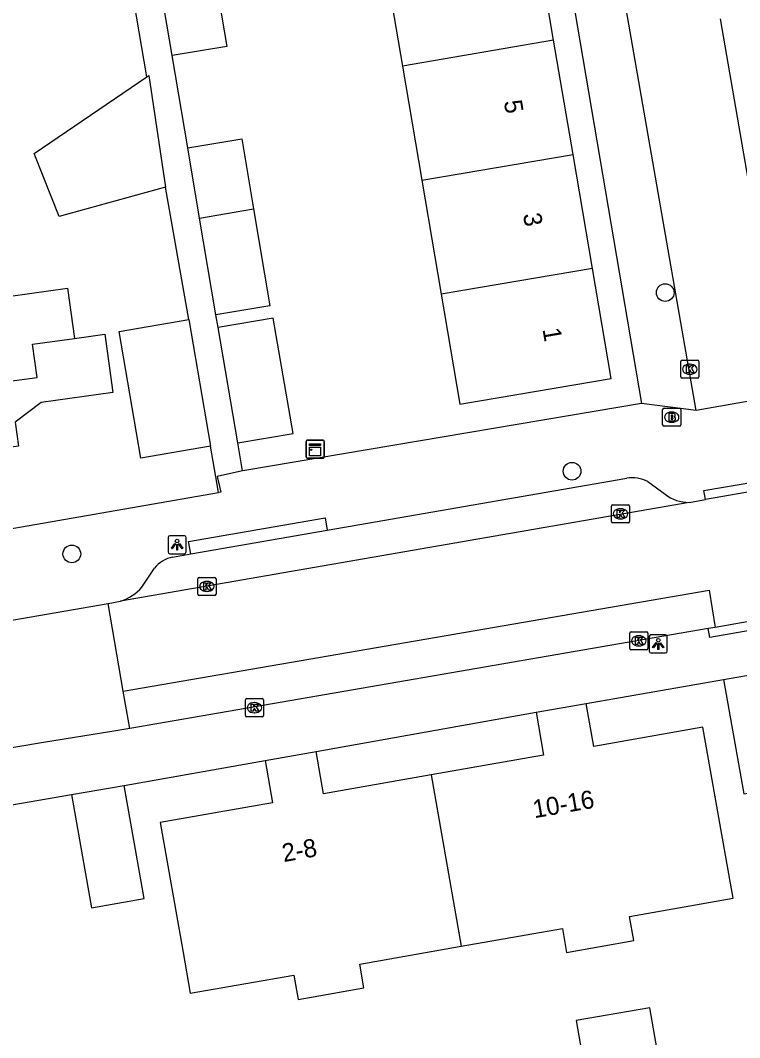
# Model space of a CAD drawing. Extents: x 162880 to 165536, y 384011 to 385179.
# Drawn here: x 164316.6 to 164356.4, y 384385.3 to 384441.5 of the extents above; entities that cross this region are included whole.
import ezdxf

# ---------------------------------------------------------------- set-up
doc = ezdxf.new("R2010")
doc.units = 0
for name, color, linetype in [('IMGEO_Boom', 7, 'Continuous'), ('IMGEO_Brandkraan', 7, 'Continuous'), ('IMGEO_Kast', 7, 'Continuous'), ('IMGEO_Kolk', 7, 'Continuous'), ('IMGEO_Lichtpunt', 7, 'Continuous'), ('IMGEO_Pand', 7, 'Continuous'), ('IMGEO_Pand_nummerreeks', 7, 'Continuous'), ('IMGEO_Rijbaan_lokaal_gesloten', 7, 'Continuous'), ('IMGEO_Rijbaan_lokaal_open', 7, 'Continuous'), ('IMGEO_Voetpad_open', 7, 'Continuous')]:
    doc.layers.add(name, color=color, linetype=linetype)

msp = doc.modelspace()

# ---------------------------------------------------------------- linework, layer by layer
at = {"layer": 'IMGEO_Boom'}
for centre in [(164352.25, 384426.45), (164347.106, 384416.585), (164319.49, 384412.016)]:
    msp.add_circle(centre, 0.489, dxfattribs=at)
at = {"layer": 'IMGEO_Brandkraan'}
for p, q in [((164352.109, 384419.142), (164352.109, 384419.994)), ((164352.184, 384420.068), (164353.036, 384420.068)), ((164352.597, 384419.848), (164352.622, 384419.848)), ((164353.11, 384419.994), (164353.11, 384419.142)), ((164352.62, 384419.288), (164352.595, 384419.288)), ((164353.036, 384419.068), (164352.184, 384419.068))]:
    msp.add_line(p, q, dxfattribs=at)
for points in [[(164352.109, 384419.142), (164352.109, 384419.994)], [(164352.184, 384420.068), (164353.036, 384420.068)], [(164353.11, 384419.994), (164353.11, 384419.142)], [(164352.457, 384419.768), (164352.457, 384419.368), (164352.67, 384419.368)], [(164352.688, 384419.768), (164352.457, 384419.768)], [(164352.636, 384419.687), (164352.582, 384419.687), (164352.582, 384419.611)], [(164352.582, 384419.611), (164352.635, 384419.611)], [(164352.644, 384419.535), (164352.582, 384419.535), (164352.582, 384419.454)], [(164352.582, 384419.454), (164352.644, 384419.454)], [(164353.036, 384419.068), (164352.184, 384419.068)]]:
    msp.add_lwpolyline(points, dxfattribs=at)
for centre, radius, start, end in [((164352.186, 384419.992), 0.0765, 91.552, 178.448), ((164352.186, 384419.992), 0.0765, 91.552, 178.448), ((164353.034, 384419.992), 0.0765, 1.552, 88.448), ((164353.034, 384419.992), 0.0765, 1.552, 88.448), ((164352.637, 384419.649), 0.0379, 267.8285, 90.9355), ((164352.645, 384419.494), 0.0404, 269.8759, 90.5077), ((164352.676, 384419.619), 0.251, 268.6676, 293.5347), ((164352.692, 384419.623), 0.145, 59.4692, 91.5367), ((164352.717, 384419.67), 0.0922, 285.5137, 58.1501), ((164352.722, 384419.478), 0.105, 301.3115, 78.989), ((164352.186, 384419.144), 0.0765, 181.552, 268.448), ((164352.186, 384419.144), 0.0765, 181.552, 268.448), ((164353.034, 384419.144), 0.0765, 271.552, 358.448), ((164353.034, 384419.144), 0.0765, 271.552, 358.448)]:
    msp.add_arc(centre, radius, start, end, dxfattribs=at)
for centre, major_axis, ratio, start_param, end_param in [((164352.596, 384419.568), (-0.387, 0.002), 0.722429, 4.712389, 7.853982), ((164352.621, 384419.568), (-0.39, 0.002), 0.717154, 1.570796, 4.712389)]:
    msp.add_ellipse(centre, major_axis=major_axis, ratio=ratio, start_param=start_param, end_param=end_param, dxfattribs=at)
at = {"layer": 'IMGEO_Kast'}
for p, q in [((164332.424, 384417.378), (164332.424, 384418.219)), ((164332.424, 384418.219), (164332.424, 384417.378)), ((164332.499, 384418.303), (164333.34, 384418.303)), ((164333.34, 384418.303), (164332.499, 384418.303)), ((164333.424, 384418.228), (164333.424, 384417.387)), ((164333.424, 384417.387), (164333.424, 384418.228)), ((164333.349, 384417.303), (164332.508, 384417.303)), ((164332.508, 384417.303), (164333.349, 384417.303))]:
    msp.add_line(p, q, dxfattribs=at)
for points in [[(164332.619, 384418.093), (164333.219, 384418.093), (164333.219, 384418.008), (164332.619, 384418.008), (164332.619, 384418.093)], [(164332.619, 384417.918), (164333.219, 384417.918), (164333.219, 384417.429), (164332.619, 384417.429), (164332.619, 384417.918)]]:
    msp.add_lwpolyline(points, dxfattribs=at)
msp.add_circle((164332.703, 384417.767), 0.0377, dxfattribs=at)
for centre, start, end in [((164332.502, 384418.225), 92.4484, 184.2845), ((164332.502, 384418.225), 92.4484, 184.2845), ((164333.346, 384418.225), 2.4484, 94.2845), ((164333.346, 384418.225), 2.4484, 94.2845), ((164332.502, 384417.381), 182.4484, 274.2845), ((164332.502, 384417.381), 182.4484, 274.2845), ((164333.346, 384417.381), 272.4484, 4.2845), ((164333.346, 384417.381), 272.4484, 4.2845)]:
    msp.add_arc(centre, 0.0779, start, end, dxfattribs=at)
at = {"layer": 'IMGEO_Kolk'}
for p, q in [((164353.111, 384421.793), (164353.111, 384422.645)), ((164353.186, 384422.719), (164354.038, 384422.719)), ((164354.112, 384422.645), (164354.112, 384421.793)), ((164353.599, 384422.499), (164353.624, 384422.499)), ((164354.038, 384421.719), (164353.186, 384421.719)), ((164353.622, 384421.939), (164353.597, 384421.939)), ((164349.28, 384413.804), (164349.28, 384414.656)), ((164349.355, 384414.73), (164350.207, 384414.73)), ((164349.768, 384414.51), (164349.793, 384414.51)), ((164350.281, 384414.656), (164350.281, 384413.804)), ((164350.207, 384413.73), (164349.355, 384413.73)), ((164349.791, 384413.95), (164349.766, 384413.95)), ((164326.45, 384409.794), (164326.45, 384410.646)), ((164326.525, 384410.72), (164327.377, 384410.72)), ((164326.938, 384410.5), (164326.963, 384410.5)), ((164327.451, 384410.646), (164327.451, 384409.794)), ((164327.377, 384409.72), (164326.525, 384409.72)), ((164326.961, 384409.94), (164326.936, 384409.94)), ((164350.29, 384406.785), (164350.29, 384407.637)), ((164350.365, 384407.711), (164351.217, 384407.711)), ((164350.778, 384407.491), (164350.803, 384407.491)), ((164351.291, 384407.637), (164351.291, 384406.785)), ((164350.801, 384406.931), (164350.776, 384406.931)), ((164351.217, 384406.711), (164350.365, 384406.711)), ((164329.071, 384403.093), (164329.071, 384403.945)), ((164329.146, 384404.019), (164329.998, 384404.019)), ((164329.559, 384403.799), (164329.584, 384403.799)), ((164330.072, 384403.945), (164330.072, 384403.093)), ((164329.998, 384403.019), (164329.146, 384403.019)), ((164329.582, 384403.239), (164329.557, 384403.239))]:
    msp.add_line(p, q, dxfattribs=at)
for points in [[(164353.111, 384421.793), (164353.111, 384422.645)], [(164353.186, 384422.719), (164354.038, 384422.719)], [(164354.112, 384422.645), (164354.112, 384421.793)], [(164353.432, 384422.419), (164353.555, 384422.419), (164353.555, 384422.268), (164353.685, 384422.419), (164353.849, 384422.419), (164353.703, 384422.268), (164353.856, 384422.019), (164353.704, 384422.019), (164353.619, 384422.183), (164353.555, 384422.116), (164353.555, 384422.019), (164353.432, 384422.019), (164353.432, 384422.419)], [(164354.038, 384421.719), (164353.186, 384421.719)], [(164349.28, 384413.804), (164349.28, 384414.656)], [(164349.355, 384414.73), (164350.207, 384414.73)], [(164349.601, 384414.43), (164349.724, 384414.43), (164349.724, 384414.279), (164349.854, 384414.43), (164350.018, 384414.43), (164349.872, 384414.279), (164350.025, 384414.03), (164349.873, 384414.03), (164349.788, 384414.194), (164349.724, 384414.127), (164349.724, 384414.03), (164349.601, 384414.03), (164349.601, 384414.43)], [(164350.281, 384414.656), (164350.281, 384413.804)], [(164350.207, 384413.73), (164349.355, 384413.73)], [(164326.45, 384409.794), (164326.45, 384410.646)], [(164326.525, 384410.72), (164327.377, 384410.72)], [(164326.771, 384410.42), (164326.894, 384410.42), (164326.894, 384410.269), (164327.024, 384410.42), (164327.188, 384410.42), (164327.042, 384410.269), (164327.195, 384410.02), (164327.043, 384410.02), (164326.958, 384410.184), (164326.894, 384410.117), (164326.894, 384410.02), (164326.771, 384410.02), (164326.771, 384410.42)], [(164327.451, 384410.646), (164327.451, 384409.794)], [(164327.377, 384409.72), (164326.525, 384409.72)], [(164350.29, 384406.785), (164350.29, 384407.637)], [(164350.365, 384407.711), (164351.217, 384407.711)], [(164351.291, 384407.637), (164351.291, 384406.785)], [(164350.611, 384407.411), (164350.734, 384407.411), (164350.734, 384407.26), (164350.864, 384407.411), (164351.028, 384407.411), (164350.882, 384407.26), (164351.035, 384407.011), (164350.883, 384407.011), (164350.798, 384407.175), (164350.734, 384407.108), (164350.734, 384407.011), (164350.611, 384407.011), (164350.611, 384407.411)], [(164351.217, 384406.711), (164350.365, 384406.711)], [(164329.071, 384403.093), (164329.071, 384403.945)], [(164329.146, 384404.019), (164329.998, 384404.019)], [(164329.392, 384403.719), (164329.515, 384403.719), (164329.515, 384403.568), (164329.645, 384403.719), (164329.809, 384403.719), (164329.663, 384403.568), (164329.816, 384403.319), (164329.664, 384403.319), (164329.579, 384403.483), (164329.515, 384403.416), (164329.515, 384403.319), (164329.392, 384403.319), (164329.392, 384403.719)], [(164330.072, 384403.945), (164330.072, 384403.093)], [(164329.998, 384403.019), (164329.146, 384403.019)]]:
    msp.add_lwpolyline(points, dxfattribs=at)
for centre, start, end in [((164353.188, 384422.643), 91.552, 178.448), ((164353.188, 384422.643), 91.552, 178.448), ((164354.036, 384422.643), 1.552, 88.448), ((164354.036, 384422.643), 1.552, 88.448), ((164353.188, 384421.795), 181.552, 268.448), ((164353.188, 384421.795), 181.552, 268.448), ((164354.036, 384421.795), 271.552, 358.448), ((164354.036, 384421.795), 271.552, 358.448), ((164349.357, 384414.654), 91.552, 178.448), ((164349.357, 384414.654), 91.552, 178.448), ((164350.205, 384414.654), 1.552, 88.448), ((164350.205, 384414.654), 1.552, 88.448), ((164349.357, 384413.806), 181.552, 268.448), ((164349.357, 384413.806), 181.552, 268.448), ((164350.205, 384413.806), 271.552, 358.448), ((164350.205, 384413.806), 271.552, 358.448), ((164326.527, 384410.644), 91.552, 178.448), ((164326.527, 384410.644), 91.552, 178.448), ((164327.375, 384410.644), 1.552, 88.448), ((164327.375, 384410.644), 1.552, 88.448), ((164326.527, 384409.796), 181.552, 268.448), ((164326.527, 384409.796), 181.552, 268.448), ((164327.375, 384409.796), 271.552, 358.448), ((164327.375, 384409.796), 271.552, 358.448), ((164350.367, 384407.635), 91.552, 178.448), ((164350.367, 384407.635), 91.552, 178.448), ((164351.215, 384407.635), 1.552, 88.448), ((164351.215, 384407.635), 1.552, 88.448), ((164350.367, 384406.787), 181.552, 268.448), ((164350.367, 384406.787), 181.552, 268.448), ((164351.215, 384406.787), 271.552, 358.448), ((164351.215, 384406.787), 271.552, 358.448), ((164329.148, 384403.943), 91.552, 178.448), ((164329.148, 384403.943), 91.552, 178.448), ((164329.996, 384403.943), 1.552, 88.448), ((164329.996, 384403.943), 1.552, 88.448), ((164329.148, 384403.095), 181.552, 268.448), ((164329.148, 384403.095), 181.552, 268.448), ((164329.996, 384403.095), 271.552, 358.448), ((164329.996, 384403.095), 271.552, 358.448)]:
    msp.add_arc(centre, 0.0765, start, end, dxfattribs=at)
for centre, major_axis, ratio, start_param, end_param in [((164353.598, 384422.219), (-0.387, 0.002), 0.722429, 4.712389, 7.853982), ((164353.623, 384422.219), (-0.39, 0.002), 0.717154, 1.570796, 4.712389), ((164349.767, 384414.23), (-0.387, 0.002), 0.722429, 4.712389, 7.853982), ((164349.792, 384414.23), (-0.39, 0.002), 0.717154, 1.570796, 4.712389), ((164326.937, 384410.22), (-0.387, 0.002), 0.722429, 4.712389, 7.853982), ((164326.962, 384410.22), (-0.39, 0.002), 0.717154, 1.570796, 4.712389), ((164350.777, 384407.211), (-0.387, 0.002), 0.722429, 4.712389, 7.853982), ((164350.802, 384407.211), (-0.39, 0.002), 0.717154, 1.570796, 4.712389), ((164329.558, 384403.519), (-0.387, 0.002), 0.722429, 4.712389, 7.853982), ((164329.583, 384403.519), (-0.39, 0.002), 0.717154, 1.570796, 4.712389)]:
    msp.add_ellipse(centre, major_axis=major_axis, ratio=ratio, start_param=start_param, end_param=end_param, dxfattribs=at)
at = {"layer": 'IMGEO_Lichtpunt'}
for p, q in [((164324.802, 384412.928), (164324.802, 384412.121)), ((164324.802, 384412.928), (164324.802, 384412.121)), ((164325.704, 384413.023), (164324.896, 384413.023)), ((164325.704, 384413.023), (164324.896, 384413.023)), ((164325.798, 384412.121), (164325.798, 384412.928)), ((164325.798, 384412.121), (164325.798, 384412.928)), ((164324.896, 384412.027), (164325.704, 384412.027)), ((164324.896, 384412.027), (164325.704, 384412.027)), ((164351.371, 384407.449), (164351.371, 384406.642)), ((164351.371, 384407.449), (164351.371, 384406.642)), ((164352.273, 384407.544), (164351.465, 384407.544)), ((164352.273, 384407.544), (164351.465, 384407.544)), ((164352.367, 384406.642), (164352.367, 384407.449)), ((164352.367, 384406.642), (164352.367, 384407.449)), ((164351.465, 384406.548), (164352.273, 384406.548)), ((164351.465, 384406.548), (164352.273, 384406.548))]:
    msp.add_line(p, q, dxfattribs=at)
for points in [[(164325.176, 384412.592), (164325.215, 384412.564), (164325.027, 384412.302), (164324.989, 384412.329), (164325.176, 384412.592)], [(164325.278, 384412.544), (164325.325, 384412.544), (164325.325, 384412.222), (164325.278, 384412.222), (164325.278, 384412.544)], [(164325.388, 384412.564), (164325.426, 384412.591), (164325.613, 384412.329), (164325.574, 384412.301), (164325.388, 384412.564)], [(164351.745, 384407.113), (164351.784, 384407.085), (164351.596, 384406.823), (164351.558, 384406.85), (164351.745, 384407.113)], [(164351.847, 384407.065), (164351.894, 384407.065), (164351.894, 384406.743), (164351.847, 384406.743), (164351.847, 384407.065)], [(164351.957, 384407.085), (164351.995, 384407.112), (164352.182, 384406.85), (164352.143, 384406.822), (164351.957, 384407.085)]]:
    msp.add_lwpolyline(points, dxfattribs=at)
for centre in [(164325.301, 384412.726), (164351.87, 384407.247)]:
    msp.add_circle(centre, 0.0994, dxfattribs=at)
for centre, start, end in [((164324.896, 384412.928), 90, 180), ((164324.896, 384412.928), 90, 180), ((164325.704, 384412.928), 0, 90), ((164325.704, 384412.928), 0, 90), ((164324.896, 384412.121), 180, 270), ((164324.896, 384412.121), 180, 270), ((164325.704, 384412.121), 270, 0), ((164325.704, 384412.121), 270, 360), ((164351.465, 384407.449), 90, 180), ((164351.465, 384407.449), 90, 180), ((164352.273, 384407.449), 0, 90), ((164352.273, 384407.449), 0, 90), ((164351.465, 384406.642), 180, 270), ((164351.465, 384406.642), 180, 270), ((164352.273, 384406.642), 270, 0), ((164352.273, 384406.642), 270, 360)]:
    msp.add_arc(centre, 0.0946, start, end, dxfattribs=at)
at = {"layer": 'IMGEO_Pand'}
for points in [[(164346.09, 384440.388), (164345.047, 384446.522)], [(164336.696, 384445.103), (164337.739, 384438.969)], [(164327.457, 384443.533), (164328.044, 384440.05), (164325.034, 384439.543)], [(164325.034, 384439.543), (164324.448, 384443.022)], [(164346.09, 384440.388), (164337.739, 384438.969)], [(164347.162, 384434.075), (164346.09, 384440.388)], [(164337.739, 384438.969), (164338.811, 384432.656)], [(164324.669, 384432.28), (164318.784, 384430.647), (164317.404, 384434.139), (164323.63, 384438.372)], [(164323.63, 384438.372), (164323.74, 384438.447), (164324.669, 384432.28)], [(164325.892, 384434.453), (164328.868, 384434.954), (164329.52, 384431.077)], [(164326.545, 384430.572), (164325.892, 384434.453)], [(164338.811, 384432.656), (164347.162, 384434.075)], [(164348.231, 384427.782), (164347.162, 384434.075)], [(164338.811, 384432.656), (164339.88, 384426.363)], [(164326.545, 384430.572), (164329.52, 384431.077)], [(164329.52, 384431.077), (164330.422, 384425.722), (164327.446, 384425.221)], [(164327.446, 384425.221), (164326.545, 384430.572)], [(164339.88, 384426.363), (164340.914, 384420.279), (164349.265, 384421.698), (164348.231, 384427.782)], [(164348.231, 384427.782), (164339.88, 384426.363)], [(164303.237, 384419.15), (164303.005, 384420.817), (164303.209, 384420.845), (164302.629, 384425.016), (164307.582, 384425.704), (164310.205, 384426.068), (164310.496, 384423.975), (164315.251, 384424.636), (164315.045, 384426.116), (164319.244, 384426.699), (164319.629, 384423.92)], [(164327.143, 384417.966), (164323.298, 384417.308), (164322.099, 384424.309), (164325.944, 384424.967)], [(164325.944, 384424.967), (164327.143, 384417.966)], [(164328.656, 384418.143), (164331.703, 384418.665), (164330.611, 384425.039), (164327.564, 384424.517)], [(164328.656, 384418.143), (164327.564, 384424.517)], [(164319.629, 384423.92), (164321.304, 384424.152), (164321.752, 384420.931), (164317.8, 384420.382), (164316.36, 384419.299), (164316.544, 384417.971), (164311.435, 384417.261), (164311.828, 384414.431), (164304.251, 384413.379), (164303.677, 384417.514), (164303.468, 384417.485), (164303.237, 384419.15)], [(164303.237, 384419.15), (164311.02, 384420.236), (164310.922, 384420.935), (164316.045, 384421.555), (164317.58, 384421.77), (164317.325, 384423.6), (164319.629, 384423.92)], [(164355.475, 384405.078), (164356.585, 384398.765), (164359.632, 384399.301), (164358.523, 384405.613)], [(164355.475, 384405.078), (164358.523, 384405.613)], [(164340.983, 384390.338), (164346.577, 384391.321), (164346.808, 384390.003), (164350.515, 384390.655), (164350.281, 384391.988), (164355.998, 384392.993), (164355.526, 384395.68), (164354.337, 384402.442), (164348.305, 384401.382), (164347.887, 384403.757)], [(164345.117, 384403.27), (164347.887, 384403.757)], [(164345.117, 384403.27), (164345.533, 384400.9), (164339.323, 384399.809)], [(164330.155, 384400.608), (164332.974, 384401.104)], [(164339.323, 384399.809), (164333.385, 384398.765), (164332.974, 384401.104)], [(164330.155, 384400.608), (164330.568, 384398.259), (164324.373, 384397.171), (164325.635, 384389.994), (164326.03, 384387.745), (164331.74, 384388.748), (164331.978, 384387.394), (164335.62, 384388.035), (164335.388, 384389.355), (164340.983, 384390.338)], [(164339.323, 384399.809), (164340.983, 384390.338)], [(164319.479, 384398.719), (164320.579, 384392.46), (164323.48, 384392.97), (164322.38, 384399.228)], [(164319.479, 384398.719), (164322.38, 384399.228)], [(164347.343, 384386.235), (164347.949, 384382.745), (164352.004, 384383.449), (164351.398, 384386.939), (164347.343, 384386.235)]]:
    msp.add_lwpolyline(points, dxfattribs=at)
at = {"layer": 'IMGEO_Rijbaan_lokaal_gesloten'}
for points in [[(164360.091, 384415.997), (164354.469, 384415.019)], [(164353.578, 384414.864), (164322.185, 384409.403)], [(164353.578, 384414.864), (164354.469, 384415.019)], [(164322.331, 384404.431), (164354.678, 384410.01), (164355.008, 384407.959)], [(164321.494, 384409.283), (164322.185, 384409.403)], [(164358.534, 384408.573), (164355.008, 384407.959)]]:
    msp.add_lwpolyline(points, dxfattribs=at)
at = {"layer": 'IMGEO_Rijbaan_lokaal_open'}
for points in [[(164353.958, 384419.931), (164348.626, 384450.592)], [(164355.287, 384441.577), (164358.867, 384420.803)], [(164358.867, 384420.803), (164353.958, 384419.931)], [(164313.824, 384407.949), (164321.494, 384409.283)], [(164322.331, 384404.431), (164321.494, 384409.283)], [(164322.685, 384402.377), (164322.331, 384404.431)], [(164322.685, 384402.377), (164321.805, 384402.225), (164317.923, 384401.605), (164314.961, 384401.099)]]:
    msp.add_lwpolyline(points, dxfattribs=at)
at = {"layer": 'IMGEO_Voetpad_open'}
for points in [[(164343.249, 384465.605), (164350.941, 384420.326)], [(164323.63, 384438.372), (164321.23, 384452.446)], [(164325.892, 384434.453), (164325.034, 384439.543)], [(164325.944, 384424.967), (164324.669, 384432.28)], [(164327.564, 384424.517), (164327.446, 384425.221)], [(164350.941, 384420.326), (164329.038, 384416.627), (164328.92, 384416.601)], [(164353.958, 384419.931), (164350.941, 384420.326)], [(164328.92, 384416.601), (164328.656, 384418.143)], [(164327.581, 384415.411), (164327.432, 384416.279), (164327.143, 384417.966)], [(164328.92, 384416.601), (164327.519, 384416.294), (164327.721, 384415.435), (164327.581, 384415.411)], [(164354.469, 384415.019), (164354.386, 384415.517), (164360.013, 384416.469), (164360.091, 384415.997)], [(164333.585, 384413.324), (164350.134, 384416.2)], [(164351.293, 384416.016), (164352.246, 384415.309)], [(164300.956, 384410.768), (164327.581, 384415.411)], [(164326.052, 384412.015), (164325.934, 384412.703), (164333.47, 384414), (164333.585, 384413.324)], [(164326.052, 384412.015), (164333.585, 384413.324)], [(164325.056, 384411.842), (164326.052, 384412.015)], [(164323.362, 384410.171), (164324.052, 384411.229)], [(164358.534, 384408.573), (164358.619, 384408.081), (164354.716, 384407.395), (164354.63, 384407.893)], [(164354.63, 384407.893), (164322.685, 384402.377)], [(164355.008, 384407.959), (164354.63, 384407.893)], [(164347.887, 384403.757), (164355.475, 384405.078)], [(164332.974, 384401.104), (164345.117, 384403.27)], [(164322.38, 384399.228), (164330.155, 384400.608)], [(164300.857, 384395.508), (164319.479, 384398.719)]]:
    msp.add_lwpolyline(points, dxfattribs=at)
for centre, radius, start, end in [((164350.413, 384414.218), 2.001, 63.9301, 98.0282), ((164353.53, 384416.936), 2.072, 231.7217, 271.331), ((164325.44, 384410.084), 1.8, 102.3291, 140.4839), ((164321.248, 384412.125), 2.878, 288.9942, 317.2552)]:
    msp.add_arc(centre, radius, start, end, dxfattribs=at)

# ---------------------------------------------------------------- texts
at = {"layer": 'IMGEO_Pand_nummerreeks'}
for s, rotation, p in [('5', 279.6423, (164343.336, 384437.014)), ('3', 279.6423, (164344.395, 384430.776)), ('1', 279.6423, (164345.474, 384424.427)), ('10-16', 9.9364, (164345.029, 384397.411)), ('2-8', 10.1685, (164331.185, 384394.986))]:
    msp.add_text(s, height=1, rotation=rotation, dxfattribs=at).set_placement(p)

doc.saveas('drawing.dxf')
